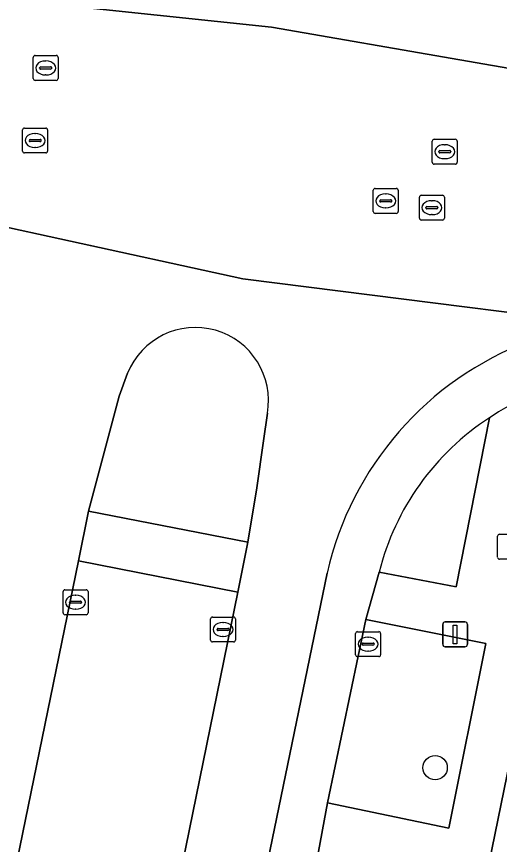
# Model space of a CAD drawing. Extents: x 157692 to 159674, y 381452 to 383291.
# Drawn here: x 158627.55 to 158646.95, y 382651.33 to 382684.57 of the extents above; entities that cross this region are included whole.
import ezdxf

# ---------------------------------------------------------------- set-up
doc = ezdxf.new("R2010")
doc.units = 0
for name, color, linetype in [('IMGEO_Berm_groen', 7, 'Continuous'), ('IMGEO_Boom', 7, 'Continuous'), ('IMGEO_Brandkraan', 7, 'Continuous'), ('IMGEO_Erf', 7, 'Continuous'), ('IMGEO_Groenvoorziening', 7, 'Continuous'), ('IMGEO_Kolk', 7, 'Continuous'), ('IMGEO_Lichtmast', 7, 'Continuous'), ('IMGEO_Rijbaan_lokaal_gesloten', 7, 'Continuous'), ('IMGEO_Rijbaan_lokaal_open', 7, 'Continuous'), ('IMGEO_Rioolput', 7, 'Continuous'), ('IMGEO_Verkeerseiland_groen', 7, 'Continuous'), ('IMGEO_Voetpad_open', 7, 'Continuous')]:
    doc.layers.add(name, color=color, linetype=linetype)

msp = doc.modelspace()

# ---------------------------------------------------------------- linework, layer by layer
at = {"layer": 'IMGEO_Berm_groen'}
msp.add_lwpolyline([(158636.448, 382661.463), (158630.043, 382662.711), (158602.857, 382530.249), (158595.433, 382493.916), (158601.938, 382492.559), (158606.442, 382514.546), (158608.734, 382525.736)], close=True, dxfattribs=at)
at = {"layer": 'IMGEO_Boom'}
msp.add_circle((158644.37, 382654.411), 0.489, dxfattribs=at)
at = {"layer": 'IMGEO_Brandkraan'}
for p, q in [((158646.954, 382663.784), (158647.806, 382663.784)), ((158646.879, 382662.858), (158646.879, 382663.71)), ((158647.806, 382662.784), (158646.954, 382662.784))]:
    msp.add_line(p, q, dxfattribs=at)
for points in [[(158646.954, 382663.784), (158647.806, 382663.784)], [(158646.879, 382662.858), (158646.879, 382663.71)], [(158647.806, 382662.784), (158646.954, 382662.784)]]:
    msp.add_lwpolyline(points, dxfattribs=at)
for centre, start, end in [((158646.956, 382663.708), 91.552, 178.448), ((158646.956, 382663.708), 91.552, 178.448), ((158646.956, 382662.86), 181.552, 268.448), ((158646.956, 382662.86), 181.552, 268.448)]:
    msp.add_arc(centre, 0.0765, start, end, dxfattribs=at)
at = {"layer": 'IMGEO_Erf'}
msp.add_lwpolyline([(158649.653, 382665.775), (158648.099, 382658.195), (158641.745, 382627.189)], dxfattribs=at)
at = {"layer": 'IMGEO_Groenvoorziening'}
msp.add_lwpolyline([(158642.123, 382662.263), (158645.22, 382661.675), (158646.556, 382668.465)], dxfattribs=at)
msp.add_lwpolyline([(158641.583, 382660.356), (158640.044, 382652.994), (158644.921, 382651.977), (158646.402, 382659.397)], close=True, dxfattribs=at)
msp.add_arc((158652.222, 382659.73), 10.412, 122.9693, 165.9187, dxfattribs=at)
at = {"layer": 'IMGEO_Kolk'}
for p, q in [((158629.422, 382660.628), (158629.422, 382661.48)), ((158629.497, 382661.554), (158630.349, 382661.554)), ((158630.423, 382661.48), (158630.423, 382660.628)), ((158629.724, 382661.097), (158630.122, 382661.097)), ((158629.91, 382661.334), (158629.935, 382661.334)), ((158629.681, 382661.048), (158629.681, 382661.06)), ((158630.119, 382661.011), (158629.721, 382661.011)), ((158629.933, 382660.774), (158629.908, 382660.774)), ((158630.165, 382661.06), (158630.165, 382661.048)), ((158630.349, 382660.554), (158629.497, 382660.554)), ((158635.421, 382660.462), (158636.273, 382660.462)), ((158635.346, 382659.536), (158635.346, 382660.388)), ((158635.834, 382660.242), (158635.859, 382660.242)), ((158636.347, 382660.388), (158636.347, 382659.536)), ((158635.605, 382659.956), (158635.605, 382659.968)), ((158636.043, 382659.919), (158635.645, 382659.919)), ((158635.648, 382660.005), (158636.046, 382660.005)), ((158636.089, 382659.968), (158636.089, 382659.956)), ((158641.175, 382658.947), (158641.175, 382659.799)), ((158641.25, 382659.873), (158642.102, 382659.873)), ((158642.176, 382659.799), (158642.176, 382658.947)), ((158636.273, 382659.462), (158635.421, 382659.462)), ((158635.857, 382659.682), (158635.832, 382659.682)), ((158641.663, 382659.653), (158641.688, 382659.653)), ((158641.434, 382659.367), (158641.434, 382659.379)), ((158641.872, 382659.33), (158641.474, 382659.33)), ((158641.477, 382659.416), (158641.875, 382659.416)), ((158641.686, 382659.093), (158641.661, 382659.093)), ((158641.918, 382659.379), (158641.918, 382659.367)), ((158642.102, 382658.873), (158641.25, 382658.873))]:
    msp.add_line(p, q, dxfattribs=at)
for points in [[(158629.422, 382660.628), (158629.422, 382661.48)], [(158629.497, 382661.554), (158630.349, 382661.554)], [(158630.423, 382661.48), (158630.423, 382660.628)], [(158630.349, 382660.554), (158629.497, 382660.554)], [(158635.421, 382660.462), (158636.273, 382660.462)], [(158635.346, 382659.536), (158635.346, 382660.388)], [(158636.347, 382660.388), (158636.347, 382659.536)], [(158641.175, 382658.947), (158641.175, 382659.799)], [(158641.25, 382659.873), (158642.102, 382659.873)], [(158642.176, 382659.799), (158642.176, 382658.947)], [(158636.273, 382659.462), (158635.421, 382659.462)], [(158642.102, 382658.873), (158641.25, 382658.873)]]:
    msp.add_lwpolyline(points, dxfattribs=at)
for centre, radius, start, end in [((158629.499, 382661.478), 0.0765, 91.552, 178.448), ((158629.499, 382661.478), 0.0765, 91.552, 178.448), ((158630.347, 382661.478), 0.0765, 1.552, 88.448), ((158630.347, 382661.478), 0.0765, 1.552, 88.448), ((158629.721, 382661.057), 0.0403, 85.8775, 175.7526), ((158630.126, 382661.059), 0.0386, 1.7309, 96.639), ((158629.718, 382661.047), 0.0366, 178.938, 274.7102), ((158630.122, 382661.054), 0.043, 264.8664, 352.4533), ((158629.499, 382660.63), 0.0765, 181.552, 268.448), ((158629.499, 382660.63), 0.0765, 181.552, 268.448), ((158630.347, 382660.63), 0.0765, 271.552, 358.448), ((158630.347, 382660.63), 0.0765, 271.552, 358.448), ((158635.423, 382660.386), 0.0765, 91.552, 178.448), ((158635.423, 382660.386), 0.0765, 91.552, 178.448), ((158636.271, 382660.386), 0.0765, 1.552, 88.448), ((158636.271, 382660.386), 0.0765, 1.552, 88.448), ((158635.645, 382659.965), 0.0403, 85.8775, 175.7526), ((158635.642, 382659.955), 0.0366, 178.938, 274.7102), ((158636.046, 382659.962), 0.043, 264.8664, 352.4533), ((158636.05, 382659.967), 0.0386, 1.7309, 96.639), ((158641.252, 382659.797), 0.0765, 91.552, 178.448), ((158641.252, 382659.797), 0.0765, 91.552, 178.448), ((158642.1, 382659.797), 0.0765, 1.552, 88.448), ((158642.1, 382659.797), 0.0765, 1.552, 88.448), ((158635.423, 382659.538), 0.0765, 181.552, 268.448), ((158635.423, 382659.538), 0.0765, 181.552, 268.448), ((158636.271, 382659.538), 0.0765, 271.552, 358.448), ((158636.271, 382659.538), 0.0765, 271.552, 358.448), ((158641.474, 382659.376), 0.0403, 85.8775, 175.7526), ((158641.471, 382659.366), 0.0366, 178.938, 274.7102), ((158641.875, 382659.373), 0.043, 264.8664, 352.4533), ((158641.879, 382659.378), 0.0386, 1.7309, 96.639), ((158641.252, 382658.949), 0.0765, 181.552, 268.448), ((158641.252, 382658.949), 0.0765, 181.552, 268.448), ((158642.1, 382658.949), 0.0765, 271.552, 358.448), ((158642.1, 382658.949), 0.0765, 271.552, 358.448)]:
    msp.add_arc(centre, radius, start, end, dxfattribs=at)
for centre, major_axis, ratio, start_param, end_param in [((158629.909, 382661.054), (-0.387, 0.002), 0.722429, 4.712389, 7.853982), ((158629.934, 382661.054), (-0.39, 0.002), 0.717154, 1.570796, 4.712389), ((158635.833, 382659.962), (-0.387, 0.002), 0.722429, 4.712389, 7.853982), ((158635.858, 382659.962), (-0.39, 0.002), 0.717154, 1.570796, 4.712389), ((158641.662, 382659.373), (-0.387, 0.002), 0.722429, 4.712389, 7.853982), ((158641.687, 382659.373), (-0.39, 0.002), 0.717154, 1.570796, 4.712389)]:
    msp.add_ellipse(centre, major_axis=major_axis, ratio=ratio, start_param=start_param, end_param=end_param, dxfattribs=at)
at = {"layer": 'IMGEO_Lichtmast'}
for p, q in [((158644.676, 382659.365), (158644.676, 382660.165)), ((158644.676, 382660.165), (158644.676, 382659.365)), ((158644.776, 382660.265), (158645.566, 382660.265)), ((158645.566, 382660.265), (158644.776, 382660.265)), ((158645.666, 382660.165), (158645.666, 382659.365)), ((158645.666, 382659.365), (158645.666, 382660.165)), ((158645.566, 382659.265), (158644.776, 382659.265)), ((158644.776, 382659.265), (158645.566, 382659.265))]:
    msp.add_line(p, q, dxfattribs=at)
msp.add_lwpolyline([(158645.096, 382660.14), (158645.246, 382660.14), (158645.246, 382659.39), (158645.096, 382659.39), (158645.096, 382660.14)], dxfattribs=at)
for centre, start, end in [((158644.776, 382660.165), 90, 180), ((158644.776, 382660.165), 90, 180), ((158645.566, 382660.165), 0, 90), ((158645.566, 382660.165), 360, 90), ((158644.776, 382659.365), 180, 270), ((158644.776, 382659.365), 180, 270), ((158645.566, 382659.365), 270, 0), ((158645.566, 382659.365), 270, 0)]:
    msp.add_arc(centre, 0.1, start, end, dxfattribs=at)
at = {"layer": 'IMGEO_Rijbaan_lokaal_gesloten'}
for points in [[(158653.208, 382670.574), (158653.353, 382670.601), (158655.621, 382670.264), (158655.939, 382671.608), (158636.641, 382674.041), (158624.369, 382676.718), (158620.327, 382678.096), (158621.187, 382677.656)], [(158593.887, 382486.352), (158595.019, 382492.07), (158595.433, 382493.916), (158602.857, 382530.249), (158630.043, 382662.711), (158630.436, 382664.706), (158631.67, 382669.323), (158632.013, 382670.247)], [(158637.629, 382668.644), (158637.467, 382667.539), (158637.202, 382665.642), (158636.837, 382663.461), (158636.448, 382661.463), (158608.734, 382525.736), (158606.442, 382514.546), (158601.938, 382492.559), (158601.54, 382490.727), (158600.401, 382485.018)], [(158609.586, 382513.419), (158620.99, 382569.129), (158634.128, 382633.601), (158640.026, 382662.22)], [(158640.026, 382662.22), (158634.128, 382633.601), (158620.99, 382569.129)], [(158622.926, 382568.835), (158626.944, 382588.365), (158632.895, 382617.619), (158636.112, 382633.262), (158639.616, 382650.683), (158640.044, 382652.994), (158641.583, 382660.356), (158642.123, 382662.263)]]:
    msp.add_lwpolyline(points, dxfattribs=at)
for centre, radius, start, end in [((158634.737, 382669.152), 2.936, 350.0274, 158.1115), ((158652.779, 382659.303), 13.083, 110.7367, 167.1164), ((158652.779, 382659.303), 13.083, 110.7367, 167.1164), ((158653.897, 382657.432), 13.252, 108.7881, 123.6388), ((158652.222, 382659.73), 10.412, 122.9693, 165.9187)]:
    msp.add_arc(centre, radius, start, end, dxfattribs=at)
at = {"layer": 'IMGEO_Rijbaan_lokaal_open'}
for points in [[(158619.924, 382687.455), (158619.251, 382687.553), (158618.988, 382686.176), (158620.775, 382685.908), (158621.827, 382685.83), (158637.796, 382684.139), (158652.923, 382681.525), (158658.103, 382680.071), (158658.433, 382681.434), (158658.157, 382681.516), (158653.23, 382682.893)], [(158658.103, 382680.071), (158652.923, 382681.525), (158637.796, 382684.139), (158621.827, 382685.83), (158620.775, 382685.908), (158618.988, 382686.176), (158618.328, 382682.718), (158622.029, 382681.994), (158625.645, 382681.299), (158626.639, 382681.107)], [(158626.395, 382679.925), (158625.398, 382680.135), (158621.734, 382680.917), (158618.111, 382681.686), (158617.564, 382679.22), (158618.492, 382679.035), (158620.327, 382678.096), (158624.369, 382676.718), (158636.641, 382674.041), (158655.939, 382671.608), (158656.605, 382674.543), (158651.51, 382675.611), (158647.907, 382676.381)]]:
    msp.add_lwpolyline(points, dxfattribs=at)
at = {"layer": 'IMGEO_Rioolput'}
for p, q in [((158628.22, 382682.081), (158628.22, 382682.933)), ((158628.295, 382683.007), (158629.147, 382683.007)), ((158628.708, 382682.787), (158628.733, 382682.787)), ((158629.221, 382682.933), (158629.221, 382682.081)), ((158628.479, 382682.501), (158628.479, 382682.513)), ((158628.917, 382682.464), (158628.519, 382682.464)), ((158628.522, 382682.55), (158628.92, 382682.55)), ((158628.963, 382682.513), (158628.963, 382682.501)), ((158628.731, 382682.227), (158628.706, 382682.227)), ((158629.147, 382682.007), (158628.295, 382682.007)), ((158627.869, 382680.094), (158628.721, 382680.094)), ((158627.794, 382679.168), (158627.794, 382680.02)), ((158628.282, 382679.874), (158628.307, 382679.874)), ((158628.795, 382680.02), (158628.795, 382679.168)), ((158628.053, 382679.588), (158628.053, 382679.6)), ((158628.491, 382679.551), (158628.093, 382679.551)), ((158628.096, 382679.637), (158628.494, 382679.637)), ((158628.537, 382679.6), (158628.537, 382679.588)), ((158644.254, 382678.719), (158644.254, 382679.571)), ((158644.329, 382679.645), (158645.181, 382679.645)), ((158644.742, 382679.425), (158644.767, 382679.425)), ((158645.255, 382679.571), (158645.255, 382678.719)), ((158628.721, 382679.094), (158627.869, 382679.094)), ((158628.305, 382679.314), (158628.28, 382679.314)), ((158644.513, 382679.139), (158644.513, 382679.151)), ((158644.951, 382679.102), (158644.553, 382679.102)), ((158644.556, 382679.188), (158644.954, 382679.188)), ((158644.997, 382679.151), (158644.997, 382679.139)), ((158644.765, 382678.865), (158644.74, 382678.865)), ((158645.181, 382678.645), (158644.329, 382678.645)), ((158641.883, 382676.743), (158641.883, 382677.595)), ((158641.958, 382677.669), (158642.81, 382677.669)), ((158642.371, 382677.449), (158642.396, 382677.449)), ((158642.884, 382677.595), (158642.884, 382676.743)), ((158643.814, 382677.398), (158644.666, 382677.398)), ((158642.142, 382677.163), (158642.142, 382677.175)), ((158642.58, 382677.126), (158642.182, 382677.126)), ((158642.185, 382677.212), (158642.583, 382677.212)), ((158642.626, 382677.175), (158642.626, 382677.163)), ((158643.739, 382676.472), (158643.739, 382677.324)), ((158644.227, 382677.178), (158644.252, 382677.178)), ((158644.74, 382677.324), (158644.74, 382676.472)), ((158642.394, 382676.889), (158642.369, 382676.889)), ((158643.998, 382676.892), (158643.998, 382676.904)), ((158644.436, 382676.855), (158644.038, 382676.855)), ((158644.041, 382676.941), (158644.439, 382676.941)), ((158644.482, 382676.904), (158644.482, 382676.892)), ((158642.81, 382676.669), (158641.958, 382676.669)), ((158644.666, 382676.398), (158643.814, 382676.398)), ((158644.25, 382676.618), (158644.225, 382676.618))]:
    msp.add_line(p, q, dxfattribs=at)
for points in [[(158628.22, 382682.081), (158628.22, 382682.933)], [(158628.295, 382683.007), (158629.147, 382683.007)], [(158629.221, 382682.933), (158629.221, 382682.081)], [(158629.147, 382682.007), (158628.295, 382682.007)], [(158627.869, 382680.094), (158628.721, 382680.094)], [(158627.794, 382679.168), (158627.794, 382680.02)], [(158628.795, 382680.02), (158628.795, 382679.168)], [(158644.254, 382678.719), (158644.254, 382679.571)], [(158644.329, 382679.645), (158645.181, 382679.645)], [(158645.255, 382679.571), (158645.255, 382678.719)], [(158628.721, 382679.094), (158627.869, 382679.094)], [(158645.181, 382678.645), (158644.329, 382678.645)], [(158641.883, 382676.743), (158641.883, 382677.595)], [(158641.958, 382677.669), (158642.81, 382677.669)], [(158642.884, 382677.595), (158642.884, 382676.743)], [(158643.814, 382677.398), (158644.666, 382677.398)], [(158643.739, 382676.472), (158643.739, 382677.324)], [(158644.74, 382677.324), (158644.74, 382676.472)], [(158642.81, 382676.669), (158641.958, 382676.669)], [(158644.666, 382676.398), (158643.814, 382676.398)]]:
    msp.add_lwpolyline(points, dxfattribs=at)
for centre, radius, start, end in [((158628.297, 382682.931), 0.0765, 91.552, 178.448), ((158628.297, 382682.931), 0.0765, 91.552, 178.448), ((158629.145, 382682.931), 0.0765, 1.552, 88.448), ((158629.145, 382682.931), 0.0765, 1.552, 88.448), ((158628.519, 382682.51), 0.0403, 85.8775, 175.7526), ((158628.516, 382682.5), 0.0366, 178.938, 274.7102), ((158628.92, 382682.507), 0.043, 264.8664, 352.4533), ((158628.924, 382682.512), 0.0386, 1.7309, 96.639), ((158628.297, 382682.083), 0.0765, 181.552, 268.448), ((158628.297, 382682.083), 0.0765, 181.552, 268.448), ((158629.145, 382682.083), 0.0765, 271.552, 358.448), ((158629.145, 382682.083), 0.0765, 271.552, 358.448), ((158627.871, 382680.018), 0.0765, 91.552, 178.448), ((158627.871, 382680.018), 0.0765, 91.552, 178.448), ((158628.719, 382680.018), 0.0765, 1.552, 88.448), ((158628.719, 382680.018), 0.0765, 1.552, 88.448), ((158628.093, 382679.597), 0.0403, 85.8775, 175.7526), ((158628.09, 382679.587), 0.0366, 178.938, 274.7102), ((158628.494, 382679.594), 0.043, 264.8664, 352.4533), ((158628.498, 382679.599), 0.0386, 1.7309, 96.639), ((158644.331, 382679.569), 0.0765, 91.552, 178.448), ((158644.331, 382679.569), 0.0765, 91.552, 178.448), ((158645.179, 382679.569), 0.0765, 1.552, 88.448), ((158645.179, 382679.569), 0.0765, 1.552, 88.448), ((158627.871, 382679.17), 0.0765, 181.552, 268.448), ((158627.871, 382679.17), 0.0765, 181.552, 268.448), ((158628.719, 382679.17), 0.0765, 271.552, 358.448), ((158628.719, 382679.17), 0.0765, 271.552, 358.448), ((158644.553, 382679.148), 0.0403, 85.8775, 175.7526), ((158644.55, 382679.138), 0.0366, 178.938, 274.7102), ((158644.954, 382679.145), 0.043, 264.8664, 352.4533), ((158644.958, 382679.15), 0.0386, 1.7309, 96.639), ((158644.331, 382678.721), 0.0765, 181.552, 268.448), ((158644.331, 382678.721), 0.0765, 181.552, 268.448), ((158645.179, 382678.721), 0.0765, 271.552, 358.448), ((158645.179, 382678.721), 0.0765, 271.552, 358.448), ((158641.96, 382677.593), 0.0765, 91.552, 178.448), ((158641.96, 382677.593), 0.0765, 91.552, 178.448), ((158642.808, 382677.593), 0.0765, 1.552, 88.448), ((158642.808, 382677.593), 0.0765, 1.552, 88.448), ((158643.816, 382677.322), 0.0765, 91.552, 178.448), ((158643.816, 382677.322), 0.0765, 91.552, 178.448), ((158644.664, 382677.322), 0.0765, 1.552, 88.448), ((158644.664, 382677.322), 0.0765, 1.552, 88.448), ((158642.182, 382677.172), 0.0403, 85.8775, 175.7526), ((158642.179, 382677.162), 0.0366, 178.938, 274.7102), ((158642.583, 382677.169), 0.043, 264.8664, 352.4533), ((158642.587, 382677.174), 0.0386, 1.7309, 96.639), ((158641.96, 382676.745), 0.0765, 181.552, 268.448), ((158641.96, 382676.745), 0.0765, 181.552, 268.448), ((158642.808, 382676.745), 0.0765, 271.552, 358.448), ((158642.808, 382676.745), 0.0765, 271.552, 358.448), ((158644.038, 382676.901), 0.0403, 85.8775, 175.7526), ((158644.035, 382676.891), 0.0366, 178.938, 274.7102), ((158644.439, 382676.898), 0.043, 264.8664, 352.4533), ((158644.443, 382676.903), 0.0386, 1.7309, 96.639), ((158643.816, 382676.474), 0.0765, 181.552, 268.448), ((158643.816, 382676.474), 0.0765, 181.552, 268.448), ((158644.664, 382676.474), 0.0765, 271.552, 358.448), ((158644.664, 382676.474), 0.0765, 271.552, 358.448)]:
    msp.add_arc(centre, radius, start, end, dxfattribs=at)
for centre, major_axis, ratio, start_param, end_param in [((158628.707, 382682.507), (-0.387, 0.002), 0.722429, 4.712389, 7.853982), ((158628.732, 382682.507), (-0.39, 0.002), 0.717154, 1.570796, 4.712389), ((158628.281, 382679.594), (-0.387, 0.002), 0.722429, 4.712389, 7.853982), ((158628.306, 382679.594), (-0.39, 0.002), 0.717154, 1.570796, 4.712389), ((158644.741, 382679.145), (-0.387, 0.002), 0.722429, 4.712389, 7.853982), ((158644.766, 382679.145), (-0.39, 0.002), 0.717154, 1.570796, 4.712389), ((158642.37, 382677.169), (-0.387, 0.002), 0.722429, 4.712389, 7.853982), ((158642.395, 382677.169), (-0.39, 0.002), 0.717154, 1.570796, 4.712389), ((158644.226, 382676.898), (-0.387, 0.002), 0.722429, 4.712389, 7.853982), ((158644.251, 382676.898), (-0.39, 0.002), 0.717154, 1.570796, 4.712389)]:
    msp.add_ellipse(centre, major_axis=major_axis, ratio=ratio, start_param=start_param, end_param=end_param, dxfattribs=at)
at = {"layer": 'IMGEO_Verkeerseiland_groen'}
for points in [[(158632.013, 382670.247), (158631.67, 382669.323), (158630.436, 382664.706)], [(158630.436, 382664.706), (158636.837, 382663.461), (158637.202, 382665.642), (158637.467, 382667.539), (158637.629, 382668.644)]]:
    msp.add_lwpolyline(points, dxfattribs=at)
msp.add_arc((158634.737, 382669.152), 2.936, 350.0274, 158.1115, dxfattribs=at)
at = {"layer": 'IMGEO_Voetpad_open'}
for points in [[(158646.556, 382668.465), (158645.22, 382661.675), (158642.123, 382662.263), (158641.583, 382660.356), (158646.402, 382659.397), (158644.921, 382651.977), (158640.044, 382652.994), (158639.616, 382650.683)], [(158641.745, 382627.189), (158648.099, 382658.195), (158649.653, 382665.775)]]:
    msp.add_lwpolyline(points, dxfattribs=at)
msp.add_lwpolyline([(158636.837, 382663.461), (158630.436, 382664.706), (158630.043, 382662.711), (158636.448, 382661.463)], close=True, dxfattribs=at)
msp.add_arc((158653.897, 382657.432), 13.252, 108.7881, 123.6388, dxfattribs=at)

doc.saveas('drawing.dxf')
